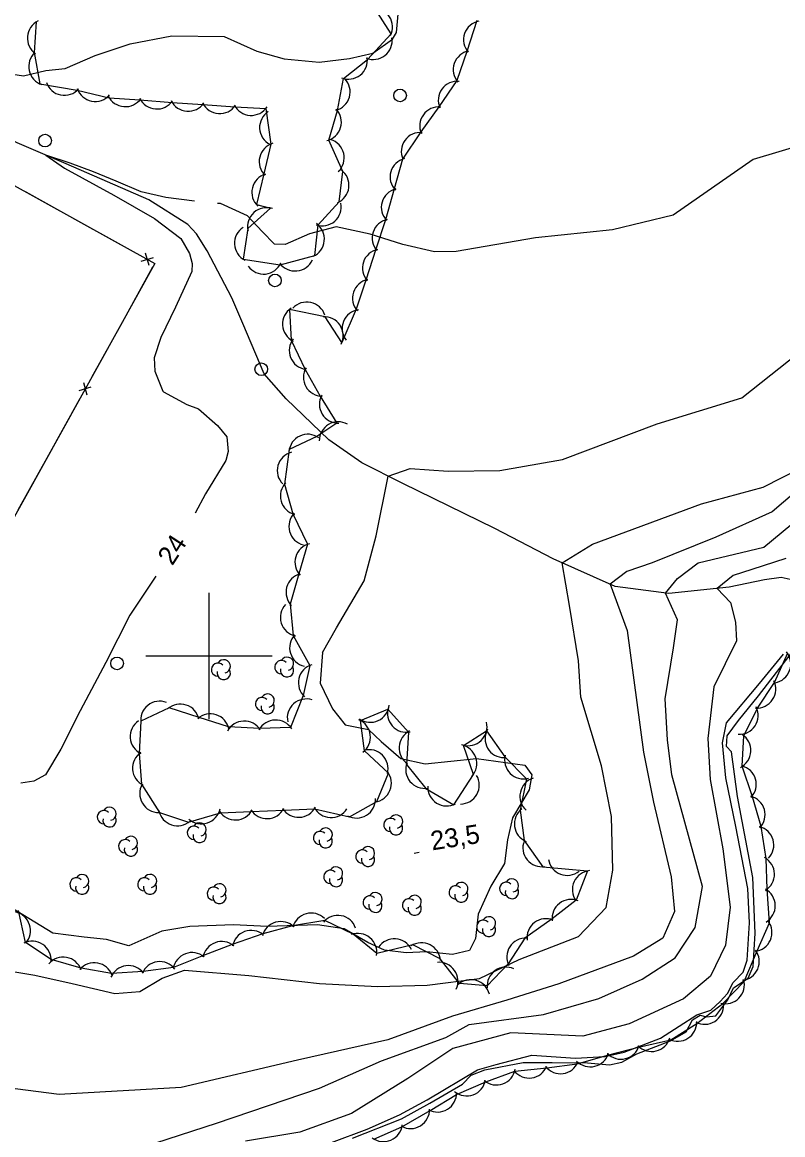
# Model space of a CAD drawing. Extents: x 646142 to 649934, y 5874075 to 5876351.
# Drawn here: x 648170.5 to 648290.8, y 5875124.3 to 5875300.2 of the extents above; entities that cross this region are included whole.
import ezdxf

# ---------------------------------------------------------------- set-up
doc = ezdxf.new("R2010")
doc.units = 0
for name, color, linetype in [('Niveau 1', 7, 'Continuous'), ('Niveau 2', 7, 'Continuous'), ('Niveau 3', 7, 'Continuous'), ('Niveau 36', 7, 'Continuous'), ('Niveau 37', 7, 'Continuous'), ('Niveau 4', 7, 'Continuous'), ('Niveau 44', 7, 'Continuous'), ('Niveau 61', 7, 'Continuous')]:
    doc.layers.add(name, color=color, linetype=linetype)

msp = doc.modelspace()

# ---------------------------------------------------------------- linework, layer by layer
at = {"layer": 'Niveau 1'}
for points in [[(648249.07, 5875151.98), (648258.47, 5875155.64), (648262.84, 5875160.21), (648263.92, 5875166.11), (648263.69, 5875174.59), (648262.09, 5875182.59), (648258.81, 5875193.48), (648258.48, 5875199.24), (648257.05, 5875207.97), (648255.9, 5875214.74), (648260.67, 5875217.7), (648277.92, 5875224.05), (648287.66, 5875226.68), (648293.71, 5875229.77), (648297.13, 5875233.31), (648302.09, 5875240.43), (648304.96, 5875244.86), (648309.61, 5875250.3), (648320.97, 5875259.36), (648331.57, 5875265.56)], [(648164.11, 5875150.89), (648172.47, 5875149.49), (648178.35, 5875148.19), (648185.09, 5875146.62), (648189.05, 5875146.9), (648192.61, 5875149.03), (648196.12, 5875150.32), (648206.31, 5875149.46), (648217.48, 5875148.21), (648226.69, 5875147.72), (648234.54, 5875147.92), (648242.78, 5875148.98), (648249.07, 5875151.98)]]:
    msp.add_lwpolyline(points, dxfattribs=at)
at = {"layer": 'Niveau 2'}
for points in [[(648430.95, 5875413.46), (648426.94, 5875407.26), (648418.85, 5875399), (648407.95, 5875386.82), (648400.38, 5875376.18), (648397.51, 5875362.35), (648390.55, 5875346.69), (648385.72, 5875342.26), (648383.53, 5875337.7), (648383.73, 5875333.57), (648384.07, 5875327.49), (648382.37, 5875321.13), (648380.61, 5875316.95), (648374.46, 5875311.84), (648366.72, 5875306.36), (648356.66, 5875302.77), (648345.79, 5875299.34), (648326.45, 5875293.82), (648298.82, 5875282.32), (648286.12, 5875278.5), (648273.45, 5875269.73), (648263.85, 5875267.38), (648251.64, 5875266.14), (648239.09, 5875263.95)], [(648165.5, 5875292.32), (648165.83, 5875292.51), (648170.65, 5875291.75), (648174.2, 5875292.58), (648177.27, 5875292.89), (648181.99, 5875294.95), (648187.55, 5875296.81), (648194.1, 5875298.06), (648202.43, 5875297.95), (648207.57, 5875295.63), (648211.9, 5875294.42), (648217.45, 5875293.91), (648222.26, 5875294.51), (648225.92, 5875295.35), (648229.05, 5875297.55), (648229.65, 5875298.62), (648229.95, 5875301.48)], [(648197.73, 5875271.95), (648193.2, 5875272.5), (648189.27, 5875273.39), (648185.29, 5875275.08), (648181.72, 5875276.58), (648178.04, 5875277.95), (648174.21, 5875279.2), (648177.13, 5875277.13), (648184.94, 5875272.87), (648191.38, 5875269.19), (648195.54, 5875266.01), (648196.93, 5875263.64), (648197.33, 5875262.06), (648197.31, 5875260.79), (648194.69, 5875255.15), (648192.4, 5875250.34), (648191.32, 5875247.13), (648191.42, 5875245.06), (648192.69, 5875241.88), (648192.8, 5875241.79), (648196.52, 5875239.78)], [(648239.09, 5875263.95), (648235.7, 5875263.9), (648230.66, 5875265.09), (648225.53, 5875266.69), (648220.15, 5875267.86), (648215.91, 5875266.76), (648212.07, 5875265.06), (648210.39, 5875265.15), (648208.4, 5875267.12), (648206.09, 5875269.58), (648201.8, 5875271.54), (648201.37, 5875271.58)], [(648217.98, 5875200.52), (648220.16, 5875204.46), (648224.56, 5875211.88), (648226.45, 5875218.97), (648228.34, 5875228.43), (648231.83, 5875229.65), (648237.85, 5875229.22), (648246.03, 5875229.33), (648255.92, 5875231.07), (648270.93, 5875236.71), (648284.32, 5875240.82), (648294.75, 5875249.08)], [(648196.52, 5875239.78), (648198.32, 5875239.06), (648201.34, 5875236.42), (648202.8, 5875234.64), (648203.03, 5875232.35), (648202.67, 5875230.93), (648199.44, 5875225.65), (648197.81, 5875222.6)], [(648298.79, 5875231.09), (648289.11, 5875222.78), (648280.19, 5875218.8), (648270.11, 5875214.71), (648266.12, 5875213.36), (648263.47, 5875211.35), (648266.18, 5875204.04), (648268.74, 5875184.76), (648270.33, 5875176.87), (648273.11, 5875165.08), (648273.64, 5875159.57), (648271.81, 5875155.37), (648267.15, 5875152.53), (648255.33, 5875148.15), (648247.11, 5875145.55), (648238.53, 5875143.04), (648228.3, 5875139.29), (648214.03, 5875136.08), (648195.62, 5875131.75), (648176.31, 5875130.64), (648162.73, 5875132.35)], [(648189.64, 5875122.33), (648201.17, 5875126.1), (648217.48, 5875131.64), (648227.32, 5875135.95), (648237.45, 5875139.63), (648241.19, 5875141.72), (648252.95, 5875143.26), (648261.66, 5875145.79), (648268.55, 5875148.85), (648273.77, 5875152.22), (648276.95, 5875157.04), (648278.09, 5875163.55), (648273.21, 5875181.2), (648272.56, 5875186.71), (648272.17, 5875193.19), (648273.52, 5875201.27), (648274.15, 5875205.72), (648272.21, 5875209.93), (648274.11, 5875212.26), (648277.41, 5875214.72), (648287.79, 5875217.19), (648295.1, 5875223.26)], [(648291.29, 5875215.42), (648285.9, 5875213.69), (648282.92, 5875212.74), (648280.41, 5875210.68), (648282.51, 5875208.45), (648283.29, 5875205.32), (648283.45, 5875202.37), (648279.9, 5875195.13)], [(648191.6, 5875212.63), (648187.47, 5875206.47), (648183.66, 5875198.94), (648179.63, 5875191.33), (648176.57, 5875185.25), (648174.11, 5875181.17), (648172.29, 5875180.21), (648170.24, 5875179.87)], [(648217.98, 5875200.52), (648217.59, 5875195.69), (648219.57, 5875191.64), (648221.55, 5875189.09), (648225.23, 5875188.36), (648227.22, 5875186.44), (648230.36, 5875183.76), (648234.23, 5875182.93), (648242.35, 5875183.78), (648249.97, 5875182.74), (648251.07, 5875181.21), (648250.67, 5875178.81), (648248.01, 5875174.37), (648247.24, 5875170.9), (648246.77, 5875167.17), (648244.62, 5875163.58), (648242.59, 5875159.13), (648242.19, 5875155.29), (648241.24, 5875153.42), (648238.52, 5875152.78), (648234.4, 5875153.19), (648231.18, 5875153.03), (648227.75, 5875153.44), (648225.12, 5875154.66), (648221.38, 5875156.84), (648217.19, 5875157.47), (648209.19, 5875157.2), (648203.87, 5875157.45), (648196.97, 5875157.22), (648192.53, 5875156.44), (648187.33, 5875154.15), (648183.8, 5875155.13), (648180.25, 5875155.53), (648175.3, 5875156.15), (648171.49, 5875158.49)], [(648219.38, 5875123.05), (648225.03, 5875125.16), (648230.13, 5875127.39), (648234.51, 5875129.79), (648242.5, 5875134.52), (648245.43, 5875135.4), (648251.08, 5875136.86), (648257.98, 5875136.37), (648262.62, 5875136.65), (648265.69, 5875137.32), (648271.44, 5875139.56), (648271.44, 5875139.56), (648274.39, 5875141.46), (648277.18, 5875143.23), (648279.41, 5875143.98), (648280.88, 5875145.32), (648282.05, 5875146.63), (648282.95, 5875148.32), (648284.51, 5875149.96), (648285.15, 5875151.87), (648285.53, 5875157.79), (648285.24, 5875163.23), (648283.35, 5875173.02), (648281.78, 5875180.71), (648281.25, 5875186.25), (648281.89, 5875189.41), (648287.08, 5875195.64), (648290.89, 5875200.3)], [(648279.9, 5875195.13), (648278.92, 5875186.95), (648279.31, 5875180.46), (648281.31, 5875169.5), (648282.44, 5875160.24), (648281.72, 5875154.23), (648279.35, 5875149.37), (648275.1, 5875145.74), (648266.51, 5875141.79), (648259.14, 5875139.87), (648247.76, 5875140.38), (648238.56, 5875137.92), (648231.47, 5875133.17), (648222.56, 5875127.65), (648214.35, 5875124.69), (648205.76, 5875123.24)], [(648171.49, 5875158.49), (648167.68, 5875160.77)]]:
    msp.add_lwpolyline(points, dxfattribs=at)
at = {"layer": 'Niveau 3'}
msp.add_line((648232.46, 5875168.82), (648233.25, 5875168.94), dxfattribs=at)
at = {"layer": 'Niveau 36'}
for centre in [(648230.23, 5875288.64), (648174.07, 5875281.5), (648210.43, 5875259.38), (648208.27, 5875245.35), (648185.46, 5875198.81)]:
    msp.add_circle(centre, 1, dxfattribs=at)
at = {"layer": 'Niveau 37'}
for points in [[(648137.76, 5875291.79), (648191.41, 5875262.09), (648143.87, 5875176.38), (648090.52, 5875206.22), (648137.76, 5875291.79)], [(648137.76, 5875291.79), (648191.41, 5875262.09), (648143.87, 5875176.38), (648090.52, 5875206.22), (648137.76, 5875291.79)], [(648137.76, 5875291.79), (648191.41, 5875262.09), (648143.87, 5875176.38), (648090.52, 5875206.22), (648137.76, 5875291.79)], [(648171, 5875273.39), (648179.75, 5875268.54)], [(648179.75, 5875268.54), (648188.5, 5875263.7)], [(648190.52, 5875261.77), (648189.97, 5875263.69)], [(648189.29, 5875262.45), (648191.21, 5875263.01)], [(648191.09, 5875261.5), (648186.24, 5875252.76)], [(648186.24, 5875252.76), (648181.39, 5875244.01)], [(648179.45, 5875241.99), (648181.38, 5875242.54)], [(648180.14, 5875243.23), (648180.69, 5875241.3)], [(648179.45, 5875240.51), (648174.59, 5875231.77)], [(648174.59, 5875231.77), (648169.74, 5875223.03)]]:
    msp.add_lwpolyline(points, dxfattribs=at)
at = {"layer": 'Niveau 4'}
for points in [[(648199.7, 5875264.09), (648198.05, 5875266.74), (648196.67, 5875268.24), (648190.5, 5875272.12), (648177.4, 5875277.85), (648169.66, 5875281.13), (648164.09, 5875283.82), (648148.24, 5875292.04), (648139, 5875296.34), (648137.42, 5875296.8), (648136.7, 5875296.72), (648135.73, 5875296.38), (648135.05, 5875295.54), (648130.58, 5875288.35), (648126.94, 5875283.36), (648124.39, 5875281.56), (648121.87, 5875280), (648120.75, 5875278.73), (648117.13, 5875272.59), (648114.04, 5875267.01)], [(648294.33, 5875211.57), (648290.53, 5875212.38), (648287.89, 5875212.04), (648282.3, 5875210.88), (648272.77, 5875209.86), (648264.26, 5875210.99), (648254.48, 5875215.38), (648245.25, 5875220.16), (648230.65, 5875227.27), (648224.18, 5875230.54), (648218.95, 5875234.15), (648212.23, 5875240.65), (648208.71, 5875244.63), (648205.34, 5875252.55), (648203.63, 5875256.61), (648199.7, 5875264.09)], [(648222.72, 5875123.73), (648230.47, 5875126.77), (648234.96, 5875129.24), (648240.11, 5875132.25), (648241.51, 5875133.7), (648243.67, 5875134.51), (648249.71, 5875135.71), (648254.32, 5875135.7), (648259.88, 5875135.66), (648263.35, 5875135.3), (648265.32, 5875135.73), (648267.68, 5875137.04), (648273.03, 5875139.12), (648275.5, 5875140.56), (648276.5, 5875142.44), (648277.73, 5875143.16), (648278.7, 5875142.9), (648280.22, 5875143.05), (648282.1, 5875145.62), (648282.99, 5875147.49), (648285.32, 5875149.04), (648286.09, 5875150.9), (648286.41, 5875156.16), (648286.04, 5875164.93), (648283.62, 5875177.77), (648282.7, 5875184.82), (648281.91, 5875185.69), (648281.99, 5875187.36), (648283.76, 5875189.8), (648286.94, 5875193.69), (648292.62, 5875201.04)]]:
    msp.add_lwpolyline(points, dxfattribs=at)
at = {"layer": 'Niveau 44'}
for points in [[(648209.73, 5875270.83), (648206.13, 5875267.58), (648205.4, 5875262.75), (648211.24, 5875261.87), (648216.77, 5875263.34), (648217.27, 5875268.17), (648220.61, 5875271.82), (648221.2, 5875276.64), (648218.96, 5875281.59), (648220.32, 5875286.25), (648221.26, 5875291.33), (648225.06, 5875294.35), (648228.84, 5875298.4), (648226.21, 5875302.48)], [(648242.38, 5875300.48), (648240.78, 5875295.6), (648239.2, 5875291.01), (648236.35, 5875286.84), (648233.5, 5875282.9), (648230.62, 5875278.57), (648229.28, 5875273.9), (648227.91, 5875268.95), (648226.4, 5875264.34), (648224.8, 5875259.45), (648223.3, 5875254.83), (648221.04, 5875249.59), (648218.37, 5875253.65), (648212.74, 5875254.8), (648213.03, 5875249.96), (648215.21, 5875245.31), (648217.61, 5875241.09), (648220.23, 5875236.82), (648217.09, 5875234.68), (648212.69, 5875232.63), (648211.95, 5875227.15), (648213.25, 5875222.48), (648215.6, 5875217.66)], [(648172.68, 5875300.28), (648172.33, 5875295.44), (648173.26, 5875290.47), (648179.15, 5875289.47), (648184.2, 5875288.29), (648189.04, 5875287.93), (648194.18, 5875287.55), (648199.02, 5875287.2), (648204.16, 5875286.86), (648209, 5875286.59), (648209.78, 5875280.96), (648208.66, 5875276.24), (648207.5, 5875271.38), (648209.73, 5875270.83)], [(648215.6, 5875217.66), (648214.21, 5875213), (648212.87, 5875208.18), (648213.32, 5875203.24), (648215.97, 5875198.49), (648214.9, 5875193.76), (648212.92, 5875188.7), (648208.07, 5875188.54), (648203.07, 5875188.76), (648198.46, 5875190.26), (648193.7, 5875191.8), (648189.2, 5875189.68), (648188.97, 5875184.55), (648189.32, 5875179.71), (648192.16, 5875175.23), (648196.76, 5875173.69), (648201.84, 5875175.18), (648206.69, 5875175.39), (648211.83, 5875175.61), (648216.68, 5875175.82), (648222.21, 5875174.57), (648226.58, 5875176.95), (648228.4, 5875181.44), (648224.6, 5875184.96), (648224, 5875189.78), (648228.32, 5875191.56), (648231.55, 5875187.93), (648231.24, 5875182.81), (648234.3, 5875179.05), (648238.73, 5875176.47), (648241.83, 5875181.24), (648240.28, 5875185.84), (648243.93, 5875188.14), (648246.82, 5875184.02), (648250.25, 5875180.58), (648249.26, 5875175.6), (648249.89, 5875170.79), (648252.83, 5875166.66), (648259.91, 5875165.99), (648258.12, 5875161.37), (648254.28, 5875158.4), (648249.95, 5875155.37), (648247.32, 5875151.29), (648244.01, 5875147.8), (648239.63, 5875148.17), (648236.59, 5875152.11), (648232.25, 5875154.3), (648226.56, 5875152.92), (648222.81, 5875156.01), (648218.32, 5875158.13), (648213.21, 5875157.33), (648208.54, 5875156.02), (648203.66, 5875154.33), (648199.12, 5875152.63), (648194.39, 5875150.71), (648189.57, 5875150.09), (648184.56, 5875149.77), (648179.78, 5875150.63), (648175.02, 5875151.99), (648170.98, 5875154.69), (648169.85, 5875159.74)], [(648226.07, 5875123.59), (648230.53, 5875125.5), (648235.02, 5875128.08), (648239.16, 5875130.62), (648243.81, 5875132.64), (648248.37, 5875134.3), (648253.46, 5875134.83), (648258.26, 5875135.5), (648263.25, 5875136.91), (648267.96, 5875138.1), (648273.08, 5875139.26), (648277.18, 5875141.86), (648281.28, 5875145.02), (648284.67, 5875148.49), (648286.72, 5875153.33), (648288.67, 5875157.77), (648288.3, 5875163.08), (648288.18, 5875167.94), (648287.35, 5875173.04), (648286.01, 5875177.7), (648284.37, 5875182.54), (648284.63, 5875187.38), (648286.79, 5875191.75), (648289.48, 5875195.79), (648291.61, 5875200.51)]]:
    msp.add_lwpolyline(points, dxfattribs=at)
for centre, radius, start, end in [((648226.04, 5875299.48), 3, 332.7378, 92.7158), ((648174.26, 5875297.73), 3, 115.7769, 235.7549), ((648243.28, 5875297.46), 3, 100.9974, 220.9754), ((648225.98, 5875297.33), 3, 248.5381, 8.516), ((648174.48, 5875293.21), 3, 132.1177, 252.0956), ((648241.65, 5875292.73), 3, 100.9974, 220.9754), ((648222.06, 5875294.22), 3, 248.5381, 8.516), ((648177.11, 5875291.67), 3, 198.8714, 318.8494), ((648219.34, 5875289.21), 3, 283.7761, 43.7541), ((648239.28, 5875287.89), 3, 84.1802, 204.1582), ((648182.01, 5875290.7), 3, 198.8714, 318.8494), ((648186.75, 5875289.87), 3, 205.8175, 325.7954), ((648191.74, 5875289.5), 3, 205.8175, 325.7954), ((648196.72, 5875289.14), 3, 205.8175, 325.7954), ((648201.71, 5875288.77), 3, 205.8175, 325.7954), ((648206.68, 5875288.49), 3, 206.8483, 326.8262), ((648217.95, 5875284.41), 3, 283.7761, 43.7541), ((648236.35, 5875283.84), 3, 84.1802, 204.1582), ((648211.01, 5875283.59), 3, 122.9679, 242.9459), ((648233.43, 5875279.79), 3, 84.1802, 204.1582), ((648210.94, 5875278.2), 3, 106.6305, 226.6084), ((648218.4, 5875278.79), 3, 313.5112, 73.4891), ((648231.65, 5875275.75), 3, 104.0013, 223.9793), ((648209.78, 5875273.33), 3, 106.6305, 226.6084), ((648219.15, 5875274.44), 3, 293.1066, 53.0846), ((648230.27, 5875270.94), 3, 104.0013, 223.9793), ((648209.11, 5875267.9), 3, 72.1114, 192.0893), ((648217.94, 5875271.03), 3, 250.8417, 10.8197), ((648228.83, 5875266.1), 3, 101.9347, 221.9127), ((648207.04, 5875265.26), 3, 122.8507, 242.8287), ((648215.26, 5875265.94), 3, 294.0277, 54.0056), ((648227.28, 5875261.35), 3, 101.9347, 221.9127), ((648208.65, 5875263.39), 3, 215.751, 335.729), ((648213.62, 5875263.88), 3, 215.751, 335.729), ((648225.72, 5875256.59), 3, 101.9347, 221.9127), ((648214.64, 5875252.49), 3, 123.4336, 243.4116), ((648215.48, 5875252.97), 3, 17.9827, 137.9606), ((648224.07, 5875251.77), 3, 97.9779, 217.9558), ((648218.23, 5875250.65), 3, 333.2787, 93.2566), ((648215.7, 5875248.3), 3, 141.8686, 261.8465), ((648217.95, 5875244.07), 3, 149.5643, 269.5422), ((648220.48, 5875239.81), 3, 151.1001, 271.0781), ((648220.45, 5875234.03), 3, 60.4504, 180.4283), ((648215.64, 5875232.06), 3, 55.0158, 174.9938), ((648213.81, 5875229.3), 3, 104.4452, 224.4232), ((648214.3, 5875225.29), 3, 135.5765, 255.5544), ((648215.64, 5875220.47), 3, 135.5765, 255.5544), ((648216.6, 5875214.83), 3, 103.4499, 223.4279), ((648215.19, 5875210.08), 3, 105.3105, 225.2884), ((648214.3, 5875206.07), 3, 137.0643, 257.0423), ((648215.76, 5875201.29), 3, 137.0643, 257.0423), ((648289.06, 5875198.71), 3, 279.7992, 39.7771), ((648201.44, 5875197.82), 1.05, 44.1154, 269.804), ((648202.34, 5875198.35), 1.05, 282.2692, 149.7263), ((648211.45, 5875198.23), 1.05, 44.1154, 269.804), ((648212.35, 5875198.76), 1.05, 282.2692, 149.7263), ((648217.15, 5875195.74), 3, 107.2369, 227.2148), ((648202.34, 5875197.3), 1.05, 166.9369, 29.6212), ((648212.35, 5875197.71), 1.05, 166.9369, 29.6212), ((648286.67, 5875194.75), 3, 266.383, 26.3609), ((648208.39, 5875192.4), 1.05, 44.1154, 269.804), ((648209.29, 5875192.93), 1.05, 282.2692, 149.7263), ((648215.39, 5875190.19), 3, 71.8609, 191.8389), ((648192.2, 5875189.84), 3, 69.0727, 189.0507), ((648195.47, 5875189.38), 3, 12.0206, 131.9985), ((648209.29, 5875191.88), 1.05, 166.9369, 29.6212), ((648225.52, 5875192.5), 3, 234.7836, 354.7615), ((648231.25, 5875190.91), 3, 161.6305, 281.6084), ((648283.9, 5875190.59), 3, 266.383, 26.3609), ((648190.54, 5875187.24), 3, 124.2001, 244.1781), ((648200.22, 5875187.83), 3, 12.0206, 131.9985), ((648205.56, 5875186.69), 3, 31.9165, 151.8944), ((648210.56, 5875186.86), 3, 31.9165, 151.8944), ((648222.55, 5875187.15), 3, 307.0537, 67.0317), ((648241, 5875188.8), 3, 253.6873, 13.6652), ((648233.08, 5875185.44), 3, 116.3583, 236.3363), ((648246.68, 5875186.92), 3, 150.0858, 270.0638), ((648282.74, 5875185.05), 3, 296.9208, 56.8987), ((648190.9, 5875182.26), 3, 124.2001, 244.1781), ((648225.34, 5875182.17), 3, 344.9546, 104.9326), ((648239.38, 5875182.97), 3, 318.6607, 78.6386), ((648249.78, 5875183.54), 3, 164.8762, 284.8541), ((648234.13, 5875182.04), 3, 159.1604, 279.1384), ((648283.6, 5875179.69), 3, 316.1, 76.078), ((648225.86, 5875179.86), 3, 277.8831, 37.861), ((648239.77, 5875179.57), 3, 270.7643, 30.7422), ((648252.2, 5875177.81), 3, 107.9976, 227.9756), ((648192.04, 5875178.23), 3, 150.6882, 270.6661), ((648237.62, 5875179.26), 3, 177.6521, 297.6301), ((648223.34, 5875177.35), 3, 241.8373, 1.8152), ((648284.99, 5875174.88), 3, 316.1, 76.078), ((648183.37, 5875174.5), 1.05, 44.1154, 269.804), ((648184.27, 5875175.03), 1.05, 282.2692, 149.7263), ((648195.02, 5875176.13), 3, 191.5059, 311.4838), ((648198.81, 5875176.43), 3, 228.3369, 348.3148), ((648204.19, 5875177.05), 3, 212.4638, 332.4417), ((648209.18, 5875177.26), 3, 212.4638, 332.4417), ((648214.18, 5875177.47), 3, 212.4638, 332.4417), ((648219.31, 5875177.43), 3, 207.3112, 327.2891), ((648251.32, 5875173.43), 3, 127.5061, 247.484), ((648184.27, 5875173.98), 1.05, 166.9369, 29.6212), ((648198.52, 5875172.56), 1.05, 282.2692, 149.7263), ((648228.7, 5875173.27), 1.05, 44.1154, 269.804), ((648229.6, 5875173.8), 1.05, 282.2692, 149.7263), ((648197.62, 5875172.03), 1.05, 44.1154, 269.804), ((648198.52, 5875171.51), 1.05, 166.9369, 29.6212), ((648217.57, 5875171.21), 1.05, 44.1154, 269.804), ((648218.47, 5875171.74), 1.05, 282.2692, 149.7263), ((648229.6, 5875172.75), 1.05, 166.9369, 29.6212), ((648286.37, 5875170.08), 3, 316.1, 76.078), ((648186.74, 5875169.9), 1.05, 44.1154, 269.804), ((648187.64, 5875170.43), 1.05, 282.2692, 149.7263), ((648218.47, 5875170.69), 1.05, 166.9369, 29.6212), ((648252.66, 5875169.66), 3, 159.1574, 279.1353), ((648187.64, 5875169.38), 1.05, 166.9369, 29.6212), ((648224.26, 5875168.27), 1.05, 44.1154, 269.804), ((648225.16, 5875168.8), 1.05, 282.2692, 149.7263), ((648220.1, 5875165.59), 1.05, 282.2692, 149.7263), ((648225.16, 5875167.75), 1.05, 166.9369, 29.6212), ((648256.68, 5875168.28), 3, 189.0249, 309.0028), ((648286.48, 5875165.47), 3, 301.3861, 61.364), ((648179.04, 5875163.86), 1.05, 44.1154, 269.804), ((648179.94, 5875164.39), 1.05, 282.2692, 149.7263), ((648189.78, 5875163.87), 1.05, 44.1154, 269.804), ((648190.68, 5875164.4), 1.05, 282.2692, 149.7263), ((648219.2, 5875165.06), 1.05, 44.1154, 269.804), ((648220.1, 5875164.54), 1.05, 166.9369, 29.6212), ((648260.5, 5875163.05), 3, 95.3416, 215.3195), ((648179.94, 5875163.34), 1.05, 166.9369, 29.6212), ((648190.68, 5875163.35), 1.05, 166.9369, 29.6212), ((648200.76, 5875162.39), 1.05, 44.1154, 269.804), ((648201.66, 5875162.92), 1.05, 282.2692, 149.7263), ((648239.03, 5875162.6), 1.05, 44.1154, 269.804), ((648239.93, 5875163.13), 1.05, 282.2692, 149.7263), ((648247.03, 5875163.16), 1.05, 44.1154, 269.804), ((648247.93, 5875162.64), 1.05, 166.9369, 29.6212), ((648247.93, 5875163.69), 1.05, 282.2692, 149.7263), ((648286.6, 5875160.47), 3, 301.3861, 61.364), ((648201.66, 5875161.87), 1.05, 166.9369, 29.6212), ((648225.43, 5875161), 1.05, 44.1154, 269.804), ((648226.33, 5875161.53), 1.05, 282.2692, 149.7263), ((648231.65, 5875160.56), 1.05, 44.1154, 269.804), ((648232.55, 5875161.09), 1.05, 282.2692, 149.7263), ((648239.93, 5875162.08), 1.05, 166.9369, 29.6212), ((648257.28, 5875158.49), 3, 67.6904, 187.6683), ((648226.33, 5875160.48), 1.05, 166.9369, 29.6212), ((648232.55, 5875160.04), 1.05, 166.9369, 29.6212), ((648168.75, 5875156.56), 3, 318.0592, 78.0372), ((648211.36, 5875154.98), 3, 45.691, 165.6689), ((648216.17, 5875156.33), 3, 45.691, 165.6689), ((648220.38, 5875155.96), 3, 19.4701, 139.4481), ((648243.41, 5875157.17), 1.05, 44.1154, 269.804), ((648244.31, 5875157.7), 1.05, 282.2692, 149.7263), ((648253.32, 5875155.44), 3, 67.6904, 187.6683), ((648286.08, 5875156.26), 3, 276.3075, 36.2854), ((648206.69, 5875153.58), 3, 50.5321, 170.5101), ((648223.56, 5875153.1), 3, 350.5121, 110.49), ((648244.31, 5875156.65), 1.05, 166.9369, 29.6212), ((648172.02, 5875151.88), 3, 356.1707, 116.1487), ((648202.01, 5875151.83), 3, 50.5321, 170.5101), ((648229.34, 5875152.26), 3, 26.2363, 146.2143), ((648233.63, 5875151.63), 3, 3.2873, 123.2652), ((648250.12, 5875152.38), 3, 87.2647, 207.2426), ((648197.32, 5875150.08), 3, 50.5321, 170.5101), ((648284.07, 5875151.68), 3, 276.3075, 36.2854), ((648176.94, 5875149.35), 3, 19.8109, 139.7888), ((648181.86, 5875148.46), 3, 19.8109, 139.7888), ((648187.25, 5875148.01), 3, 37.3753, 157.3532), ((648192.21, 5875148.65), 3, 37.3753, 157.3532), ((648236.4, 5875148.54), 3, 335.0519, 95.0298), ((648247.01, 5875147.78), 3, 65.5705, 185.5484), ((648241.45, 5875145.79), 3, 13.3153, 133.2933), ((648281.71, 5875147.98), 3, 255.7355, 15.7135), ((648278.41, 5875144.73), 3, 242.3859, 2.3639), ((648274.18, 5875142.05), 3, 242.3859, 2.3639), ((648270.03, 5875140.43), 3, 224.0856, 344.0635), ((648260.33, 5875138), 3, 224.0856, 344.0635), ((648265.18, 5875139.21), 3, 224.0856, 344.0635), ((648250.66, 5875136.22), 3, 217.9288, 337.9067), ((648255.62, 5875136.91), 3, 217.9288, 337.9067), ((648245.49, 5875135.13), 3, 230.0575, 350.0354), ((648240.79, 5875133.41), 3, 230.0575, 350.0354), ((648236.17, 5875130.85), 3, 241.5331, 1.511), ((648231.9, 5875128.24), 3, 241.5331, 1.511), ((648227.61, 5875126.17), 3, 233.1666, 353.1446)]:
    msp.add_arc(centre, radius, start, end, dxfattribs=at)
at = {"layer": 'Niveau 61'}
for points in [[(648200, 5875210), (648200, 5875200), (648200, 5875190)], [(648190, 5875200), (648200, 5875200), (648210, 5875200)]]:
    msp.add_lwpolyline(points, dxfattribs=at)

# ---------------------------------------------------------------- texts
at = {"layer": 'Niveau 2'}
msp.add_text('24', height=3, rotation=57.0268, dxfattribs=at).set_placement((648194.2, 5875214.15))
at = {"layer": 'Niveau 3'}
msp.add_text('23,5 ', height=3, rotation=8.9405, dxfattribs=at).set_placement((648235.31, 5875169.23))

doc.saveas('drawing.dxf')
